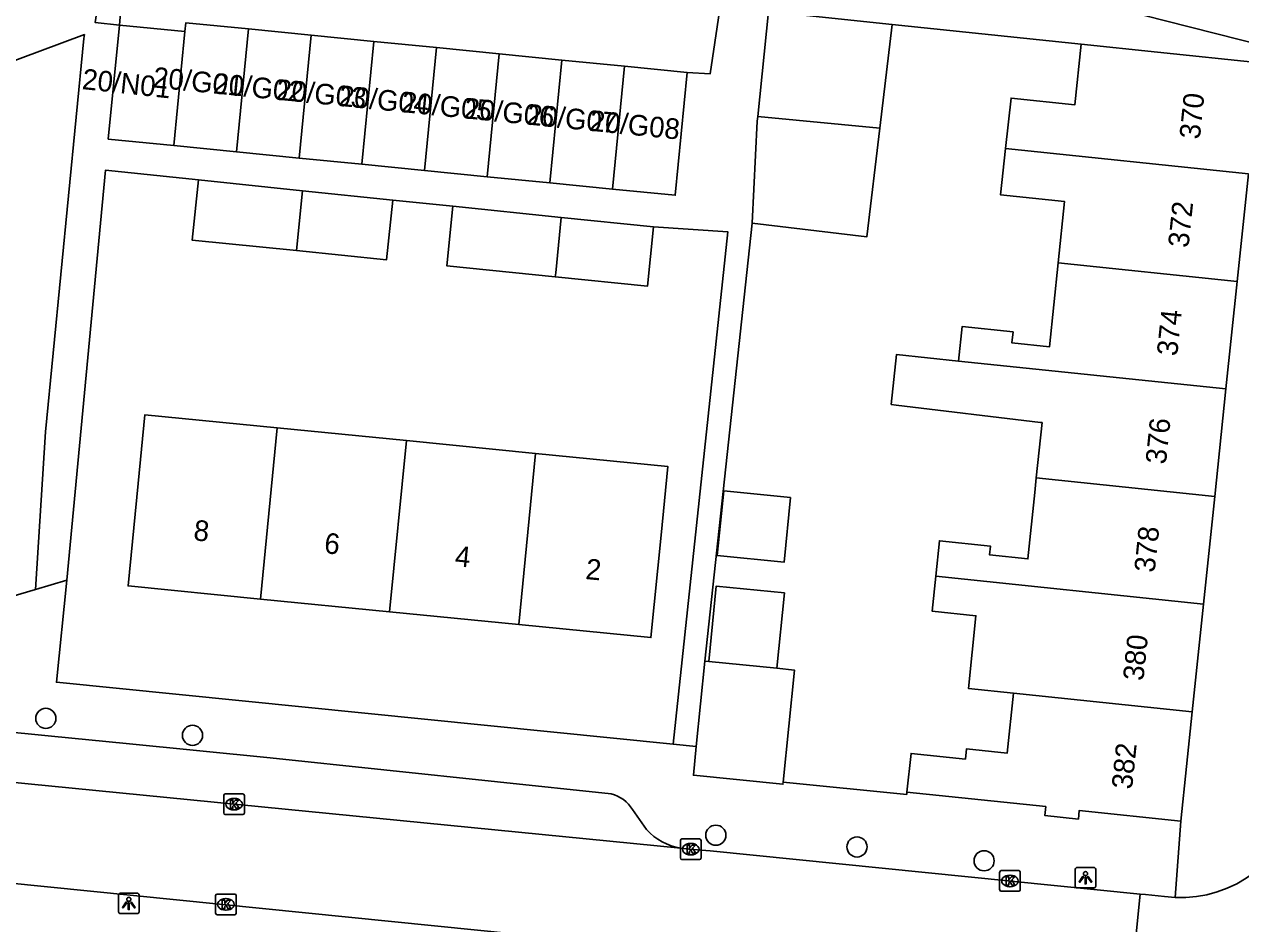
# Model space of a CAD drawing. Extents: x 161253 to 161848, y 384872 to 385383.
# Drawn here: x 161590.4 to 161649.5, y 385003.2 to 385046.9 of the extents above; entities that cross this region are included whole.
import ezdxf

# ---------------------------------------------------------------- set-up
doc = ezdxf.new("R2010")
doc.units = 0
for name, color, linetype in [('IMGEO_Boom', 7, 'Continuous'), ('IMGEO_Kolk', 7, 'Continuous'), ('IMGEO_Lichtpunt', 7, 'Continuous'), ('IMGEO_Muur', 7, 'Continuous'), ('IMGEO_Pand', 7, 'Continuous'), ('IMGEO_Pand_nummerreeks', 7, 'Continuous'), ('IMGEO_Rijbaan_lokaal_open', 7, 'Continuous'), ('IMGEO_Voetpad_open', 7, 'Continuous')]:
    doc.layers.add(name, color=color, linetype=linetype)

msp = doc.modelspace()

# ---------------------------------------------------------------- linework, layer by layer
at = {"layer": 'IMGEO_Boom'}
for centre in [(161591.462, 385013.199), (161598.585, 385012.377), (161624.004, 385007.527), (161630.86, 385006.959), (161637.031, 385006.289)]:
    msp.add_circle(centre, 0.489, dxfattribs=at)
at = {"layer": 'IMGEO_Kolk'}
for p, q in [((161600.105, 385008.608), (161600.105, 385009.46)), ((161600.18, 385009.534), (161601.032, 385009.534)), ((161600.593, 385009.314), (161600.618, 385009.314)), ((161601.106, 385009.46), (161601.106, 385008.608)), ((161601.032, 385008.534), (161600.18, 385008.534)), ((161600.616, 385008.754), (161600.591, 385008.754)), ((161622.284, 385006.424), (161622.284, 385007.276)), ((161622.359, 385007.35), (161623.211, 385007.35)), ((161623.285, 385007.276), (161623.285, 385006.424)), ((161622.772, 385007.13), (161622.797, 385007.13)), ((161623.211, 385006.35), (161622.359, 385006.35)), ((161622.795, 385006.57), (161622.77, 385006.57)), ((161637.788, 385004.885), (161637.788, 385005.737)), ((161637.863, 385005.811), (161638.715, 385005.811)), ((161638.276, 385005.591), (161638.301, 385005.591)), ((161638.789, 385005.737), (161638.789, 385004.885)), ((161638.299, 385005.031), (161638.274, 385005.031)), ((161599.708, 385003.746), (161599.708, 385004.598)), ((161599.783, 385004.672), (161600.635, 385004.672)), ((161600.196, 385004.452), (161600.221, 385004.452)), ((161600.709, 385004.598), (161600.709, 385003.746)), ((161638.715, 385004.811), (161637.863, 385004.811)), ((161600.219, 385003.892), (161600.194, 385003.892)), ((161600.635, 385003.672), (161599.783, 385003.672))]:
    msp.add_line(p, q, dxfattribs=at)
for points in [[(161600.105, 385008.608), (161600.105, 385009.46)], [(161600.18, 385009.534), (161601.032, 385009.534)], [(161600.426, 385009.234), (161600.549, 385009.234), (161600.549, 385009.083), (161600.679, 385009.234), (161600.843, 385009.234), (161600.697, 385009.083), (161600.85, 385008.834), (161600.698, 385008.834), (161600.613, 385008.998), (161600.549, 385008.931), (161600.549, 385008.834), (161600.426, 385008.834), (161600.426, 385009.234)], [(161601.106, 385009.46), (161601.106, 385008.608)], [(161601.032, 385008.534), (161600.18, 385008.534)], [(161622.284, 385006.424), (161622.284, 385007.276)], [(161622.359, 385007.35), (161623.211, 385007.35)], [(161623.285, 385007.276), (161623.285, 385006.424)], [(161622.605, 385007.05), (161622.728, 385007.05), (161622.728, 385006.899), (161622.858, 385007.05), (161623.022, 385007.05), (161622.876, 385006.899), (161623.029, 385006.65), (161622.877, 385006.65), (161622.792, 385006.814), (161622.728, 385006.747), (161622.728, 385006.65), (161622.605, 385006.65), (161622.605, 385007.05)], [(161623.211, 385006.35), (161622.359, 385006.35)], [(161637.788, 385004.885), (161637.788, 385005.737)], [(161637.863, 385005.811), (161638.715, 385005.811)], [(161638.109, 385005.511), (161638.232, 385005.511), (161638.232, 385005.36), (161638.362, 385005.511), (161638.526, 385005.511), (161638.38, 385005.36), (161638.533, 385005.111), (161638.381, 385005.111), (161638.296, 385005.275), (161638.232, 385005.208), (161638.232, 385005.111), (161638.109, 385005.111), (161638.109, 385005.511)], [(161638.789, 385005.737), (161638.789, 385004.885)], [(161599.708, 385003.746), (161599.708, 385004.598)], [(161599.783, 385004.672), (161600.635, 385004.672)], [(161600.029, 385004.372), (161600.152, 385004.372), (161600.152, 385004.221), (161600.282, 385004.372), (161600.446, 385004.372), (161600.3, 385004.221), (161600.453, 385003.972), (161600.301, 385003.972), (161600.216, 385004.136), (161600.152, 385004.069), (161600.152, 385003.972), (161600.029, 385003.972), (161600.029, 385004.372)], [(161600.709, 385004.598), (161600.709, 385003.746)], [(161638.715, 385004.811), (161637.863, 385004.811)], [(161600.635, 385003.672), (161599.783, 385003.672)]]:
    msp.add_lwpolyline(points, dxfattribs=at)
for centre, start, end in [((161600.182, 385009.458), 91.55205, 178.44795), ((161600.182, 385009.458), 91.55205, 178.44795), ((161601.03, 385009.458), 1.55205, 88.44795), ((161601.03, 385009.458), 1.55205, 88.44795), ((161600.182, 385008.61), 181.55205, 268.44795), ((161600.182, 385008.61), 181.55205, 268.44795), ((161601.03, 385008.61), 271.55205, 358.44795), ((161601.03, 385008.61), 271.55205, 358.44795), ((161622.361, 385007.274), 91.55205, 178.44795), ((161622.361, 385007.274), 91.55205, 178.44795), ((161623.209, 385007.274), 1.55205, 88.44795), ((161623.209, 385007.274), 1.55205, 88.44795), ((161622.361, 385006.426), 181.55205, 268.44795), ((161622.361, 385006.426), 181.55205, 268.44795), ((161623.209, 385006.426), 271.55205, 358.44795), ((161623.209, 385006.426), 271.55205, 358.44795), ((161637.865, 385005.735), 91.55205, 178.44795), ((161637.865, 385005.735), 91.55205, 178.44795), ((161638.713, 385005.735), 1.55205, 88.44795), ((161638.713, 385005.735), 1.55205, 88.44795), ((161637.865, 385004.887), 181.55205, 268.44795), ((161637.865, 385004.887), 181.55205, 268.44795), ((161638.713, 385004.887), 271.55205, 358.44795), ((161638.713, 385004.887), 271.55205, 358.44795), ((161599.785, 385004.596), 91.55205, 178.44795), ((161599.785, 385004.596), 91.55205, 178.44795), ((161600.633, 385004.596), 1.55205, 88.44795), ((161600.633, 385004.596), 1.55205, 88.44795), ((161599.785, 385003.748), 181.55205, 268.44795), ((161599.785, 385003.748), 181.55205, 268.44795), ((161600.633, 385003.748), 271.55205, 358.44795), ((161600.633, 385003.748), 271.55205, 358.44795)]:
    msp.add_arc(centre, 0.0765, start, end, dxfattribs=at)
for centre, major_axis, ratio, start_param, end_param in [((161600.592, 385009.034), (-0.387, 0.002), 0.722429, 4.712389, 7.853982), ((161600.617, 385009.034), (-0.39, 0.002), 0.717154, 1.570796, 4.712389), ((161622.771, 385006.85), (-0.387, 0.002), 0.722429, 4.712389, 7.853982), ((161622.796, 385006.85), (-0.39, 0.002), 0.717154, 1.570796, 4.712389), ((161638.275, 385005.311), (-0.387, 0.002), 0.722429, 4.712389, 7.853982), ((161638.3, 385005.311), (-0.39, 0.002), 0.717154, 1.570796, 4.712389), ((161600.195, 385004.172), (-0.387, 0.002), 0.722429, 4.712389, 7.853982), ((161600.22, 385004.172), (-0.39, 0.002), 0.717154, 1.570796, 4.712389)]:
    msp.add_ellipse(centre, major_axis=major_axis, ratio=ratio, start_param=start_param, end_param=end_param, dxfattribs=at)
at = {"layer": 'IMGEO_Lichtpunt'}
for p, q in [((161641.46, 385005.87), (161641.46, 385005.063)), ((161641.46, 385005.87), (161641.46, 385005.063)), ((161642.362, 385005.965), (161641.554, 385005.965)), ((161642.362, 385005.965), (161641.554, 385005.965)), ((161642.456, 385005.063), (161642.456, 385005.87)), ((161642.456, 385005.063), (161642.456, 385005.87)), ((161641.554, 385004.969), (161642.362, 385004.969)), ((161641.554, 385004.969), (161642.362, 385004.969)), ((161594.994, 385004.624), (161594.994, 385003.817)), ((161594.994, 385004.624), (161594.994, 385003.817)), ((161595.896, 385004.719), (161595.088, 385004.719)), ((161595.896, 385004.719), (161595.088, 385004.719)), ((161595.99, 385003.817), (161595.99, 385004.624)), ((161595.99, 385003.817), (161595.99, 385004.624)), ((161595.088, 385003.723), (161595.896, 385003.723)), ((161595.088, 385003.723), (161595.896, 385003.723))]:
    msp.add_line(p, q, dxfattribs=at)
for points in [[(161641.834, 385005.534), (161641.873, 385005.506), (161641.685, 385005.244), (161641.647, 385005.271), (161641.834, 385005.534)], [(161641.936, 385005.486), (161641.983, 385005.486), (161641.983, 385005.164), (161641.936, 385005.164), (161641.936, 385005.486)], [(161642.046, 385005.506), (161642.084, 385005.533), (161642.271, 385005.271), (161642.232, 385005.243), (161642.046, 385005.506)], [(161595.368, 385004.288), (161595.407, 385004.26), (161595.219, 385003.998), (161595.181, 385004.025), (161595.368, 385004.288)], [(161595.47, 385004.24), (161595.517, 385004.24), (161595.517, 385003.918), (161595.47, 385003.918), (161595.47, 385004.24)], [(161595.58, 385004.26), (161595.618, 385004.287), (161595.805, 385004.025), (161595.766, 385003.997), (161595.58, 385004.26)]]:
    msp.add_lwpolyline(points, dxfattribs=at)
for centre in [(161641.959, 385005.668), (161595.493, 385004.422)]:
    msp.add_circle(centre, 0.0994, dxfattribs=at)
for centre, start, end in [((161641.554, 385005.87), 90, 180), ((161641.554, 385005.87), 90, 180), ((161642.362, 385005.87), 0, 90), ((161642.362, 385005.87), 0, 90), ((161641.554, 385005.063), 180, 270), ((161641.554, 385005.063), 180, 270), ((161642.362, 385005.063), 270, 0), ((161642.362, 385005.063), 270, 360), ((161595.088, 385004.624), 90, 180), ((161595.088, 385004.624), 90, 180), ((161595.896, 385004.624), 0, 90), ((161595.896, 385004.624), 0, 90), ((161595.088, 385003.817), 180, 270), ((161595.088, 385003.817), 180, 270), ((161595.896, 385003.817), 270, 0), ((161595.896, 385003.817), 270, 360)]:
    msp.add_arc(centre, 0.0946, start, end, dxfattribs=at)
at = {"layer": 'IMGEO_Muur'}
msp.add_lwpolyline([(161627.275, 385010.105), (161633.274, 385009.512), (161633.285, 385009.62)], dxfattribs=at)
at = {"layer": 'IMGEO_Pand'}
for points in [[(161626.039, 385042.415), (161626.568, 385047.499), (161632.575, 385046.872)], [(161642.146, 385047.983), (161645.847, 385047.047), (161650.694, 385045.822)], [(161595.047, 385046.848), (161594.498, 385041.312), (161597.673, 385040.997)], [(161595.047, 385046.848), (161598.222, 385046.534)], [(161598.222, 385046.534), (161598.264, 385046.957), (161601.308, 385046.655)], [(161632.575, 385046.872), (161631.969, 385041.839)], [(161598.222, 385046.534), (161597.673, 385040.997)], [(161601.308, 385046.655), (161600.717, 385040.695)], [(161604.353, 385046.353), (161601.308, 385046.655)], [(161603.762, 385040.394), (161604.353, 385046.353)], [(161604.353, 385046.353), (161607.397, 385046.051)], [(161607.397, 385046.051), (161606.806, 385040.092)], [(161607.397, 385046.051), (161610.442, 385045.75)], [(161610.442, 385045.75), (161609.851, 385039.79)], [(161613.486, 385045.448), (161610.442, 385045.75)], [(161638.074, 385040.858), (161638.345, 385043.302), (161641.444, 385042.979), (161641.75, 385045.915)], [(161650.428, 385045.01), (161645.455, 385045.529), (161641.75, 385045.915)], [(161613.486, 385045.448), (161612.895, 385039.488)], [(161616.53, 385045.146), (161613.486, 385045.448)], [(161615.939, 385039.187), (161616.53, 385045.146)], [(161616.53, 385045.146), (161619.575, 385044.844)], [(161619.575, 385044.844), (161618.984, 385038.885)], [(161618.984, 385038.885), (161622.029, 385038.583), (161622.619, 385044.542)], [(161622.619, 385044.542), (161619.575, 385044.844)], [(161625.762, 385037.237), (161626.014, 385042.178), (161626.039, 385042.415)], [(161631.969, 385041.839), (161626.039, 385042.415)], [(161631.969, 385041.839), (161631.335, 385036.566), (161625.762, 385037.237)], [(161597.673, 385040.997), (161600.717, 385040.695)], [(161600.717, 385040.695), (161603.762, 385040.394)], [(161606.806, 385040.092), (161603.762, 385040.394)], [(161640.63, 385035.313), (161640.94, 385038.283), (161637.824, 385038.607), (161638.074, 385040.858)], [(161649.867, 385039.628), (161638.074, 385040.858)], [(161609.851, 385039.79), (161606.806, 385040.092)], [(161609.851, 385039.79), (161612.895, 385039.488)], [(161603.645, 385035.897), (161598.577, 385036.405), (161598.881, 385039.332)], [(161603.934, 385038.808), (161598.881, 385039.332)], [(161612.895, 385039.488), (161615.939, 385039.187)], [(161618.984, 385038.885), (161615.939, 385039.187)], [(161649.323, 385034.407), (161649.867, 385039.628)], [(161603.645, 385035.897), (161603.934, 385038.808)], [(161608.315, 385038.353), (161603.934, 385038.808)], [(161608.315, 385038.353), (161608.014, 385035.459), (161603.645, 385035.897)], [(161611.227, 385038.051), (161610.931, 385035.167), (161616.206, 385034.627)], [(161616.493, 385037.511), (161611.227, 385038.051)], [(161616.206, 385034.627), (161616.227, 385034.82), (161616.493, 385037.511)], [(161616.493, 385037.511), (161620.972, 385037.053)], [(161620.972, 385037.053), (161620.677, 385034.169), (161616.206, 385034.627)], [(161635.79, 385030.539), (161635.965, 385032.215), (161638.438, 385031.957), (161638.381, 385031.416), (161640.204, 385031.226), (161640.63, 385035.313)], [(161640.63, 385035.313), (161649.323, 385034.407)], [(161648.778, 385029.185), (161649.323, 385034.407)], [(161639.568, 385024.867), (161639.848, 385027.552), (161639.769, 385027.562), (161632.765, 385028.404), (161632.52, 385028.433), (161632.772, 385030.854), (161635.79, 385030.539)], [(161635.79, 385030.539), (161648.778, 385029.185)], [(161648.234, 385023.964), (161648.778, 385029.185)], [(161601.882, 385018.99), (161595.456, 385019.625), (161595.947, 385024.596), (161596.277, 385027.934), (161602.693, 385027.3)], [(161601.882, 385018.99), (161602.693, 385027.3)], [(161602.693, 385027.3), (161608.972, 385026.68)], [(161608.972, 385026.68), (161608.152, 385018.371)], [(161615.242, 385026.06), (161608.972, 385026.68)], [(161614.431, 385017.75), (161615.242, 385026.06)], [(161615.242, 385026.06), (161621.67, 385025.425), (161621.341, 385022.092), (161620.849, 385017.116), (161614.431, 385017.75)], [(161634.681, 385020.098), (161634.86, 385021.816), (161637.342, 385021.558), (161637.298, 385021.134), (161639.159, 385020.94), (161639.495, 385024.163), (161639.568, 385024.867)], [(161639.568, 385024.867), (161648.234, 385023.964)], [(161627.632, 385023.913), (161624.389, 385024.238), (161624.076, 385021.103), (161627.318, 385020.778), (161627.632, 385023.913)], [(161647.69, 385018.742), (161648.234, 385023.964)], [(161638.455, 385014.426), (161636.267, 385014.654), (161636.635, 385018.181), (161634.505, 385018.402), (161634.681, 385020.098)], [(161634.681, 385020.098), (161647.69, 385018.742)], [(161626.968, 385015.631), (161627.334, 385019.288), (161624.025, 385019.62), (161623.659, 385015.963)], [(161608.152, 385018.371), (161601.882, 385018.99)], [(161647.145, 385013.52), (161647.69, 385018.742)], [(161608.152, 385018.371), (161614.431, 385017.75)], [(161623.466, 385015.982), (161623.051, 385011.838)], [(161623.466, 385015.982), (161623.659, 385015.963)], [(161623.659, 385015.963), (161626.968, 385015.631)], [(161626.968, 385015.631), (161627.821, 385015.546), (161627.275, 385010.105)], [(161633.285, 385009.62), (161633.483, 385011.498), (161636.121, 385011.223), (161636.172, 385011.714), (161638.151, 385011.508), (161638.455, 385014.426)], [(161638.455, 385014.426), (161647.145, 385013.52)], [(161646.592, 385008.214), (161647.145, 385013.52)], [(161623.051, 385011.838), (161622.911, 385010.441), (161627.265, 385010.005), (161627.275, 385010.105)], [(161633.285, 385009.62), (161640.028, 385008.917), (161639.983, 385008.485), (161641.611, 385008.315), (161641.654, 385008.729), (161646.592, 385008.214)]]:
    msp.add_lwpolyline(points, dxfattribs=at)
at = {"layer": 'IMGEO_Rijbaan_lokaal_open'}
for points in [[(161595.047, 385046.848), (161596.272, 385062.029), (161592.706, 385071.279), (161596.479, 385072.714)], [(161622.619, 385044.542), (161623.721, 385044.472), (161625.106, 385053.731)], [(161652.652, 385011.88), (161652.371, 385009.91), (161652.354, 385009.712), (161652.28, 385009.2), (161652.161, 385008.697), (161651.997, 385008.206), (161651.789, 385007.733), (161651.541, 385007.279), (161651.253, 385006.849), (161650.927, 385006.447), (161650.567, 385006.076), (161650.175, 385005.738), (161649.755, 385005.437), (161649.309, 385005.174), (161648.842, 385004.953), (161648.357, 385004.773), (161647.857, 385004.638), (161647.348, 385004.548), (161646.832, 385004.504), (161646.315, 385004.507)], [(161622.298, 385006.895), (161585.987, 385010.474)], [(161644.619, 385004.674), (161623.732, 385006.774), (161622.69, 385006.856), (161622.298, 385006.895)], [(161644.123, 384999.737), (161641.51, 385000), (161585.261, 385005.661), (161583.856, 385005.737), (161582.451, 385005.688), (161581.055, 385005.513), (161579.681, 385005.214), (161579.302, 385005.109), (161561.812, 385000), (161542.1, 384994.163), (161525.218, 384989.124)], [(161644.619, 385004.674), (161644.15, 385000), (161644.123, 384999.737)], [(161646.315, 385004.507), (161645.8, 385004.555), (161644.868, 385004.649), (161644.619, 385004.674)]]:
    msp.add_lwpolyline(points, dxfattribs=at)
at = {"layer": 'IMGEO_Voetpad_open'}
for points in [[(161594.068, 385048.384), (161593.863, 385046.965), (161595.047, 385046.848)], [(161641.75, 385045.915), (161632.575, 385046.872)], [(161590.958, 385019.461), (161591.455, 385027.103), (161593.316, 385046.196), (161593.334, 385046.385), (161585.993, 385043.661)], [(161598.881, 385039.332), (161594.356, 385039.802), (161592.487, 385019.914)], [(161611.227, 385038.051), (161608.315, 385038.353)], [(161621.936, 385011.95), (161624.589, 385036.803), (161620.972, 385037.053)], [(161625.762, 385037.237), (161623.466, 385015.982)], [(161590.958, 385019.461), (161592.487, 385019.914)], [(161592.487, 385019.914), (161591.979, 385014.95), (161621.936, 385011.95)], [(161541.43, 385004.793), (161590.958, 385019.461)], [(161618.922, 385009.533), (161602.359, 385011.279), (161595.361, 385011.975), (161591.742, 385012.334), (161586.184, 385012.887)], [(161621.936, 385011.95), (161623.051, 385011.838)], [(161627.275, 385010.105), (161633.274, 385009.512), (161633.285, 385009.62)], [(161620.64, 385007.803), (161619.955, 385008.773)], [(161646.315, 385004.507), (161646.592, 385008.214)]]:
    msp.add_lwpolyline(points, dxfattribs=at)
for centre, radius, start, end in [((161618.527, 385007.914), 1.667, 31.03337, 76.28122), ((161622.788, 385009.758), 2.905, 222.30412, 260.28144)]:
    msp.add_arc(centre, radius, start, end, dxfattribs=at)

# ---------------------------------------------------------------- texts
at = {"layer": 'IMGEO_Pand_nummerreeks'}
for s, rotation, p in [('20/N01', 353.92754, (161593.192, 385043.741)), ('20/G01', 354.33716, (161596.636, 385043.822)), ('20/G02', 354.33716, (161599.565, 385043.532)), ('20/G03', 354.33716, (161602.615, 385043.229)), ('20/G04', 354.33716, (161605.66, 385042.928)), ('20/G05', 354.33716, (161608.704, 385042.626)), ('20/G06', 354.33716, (161611.748, 385042.324)), ('370', 84.04839, (161647.506, 385041.275)), ('20/G07', 354.33716, (161614.793, 385042.022)), ('20/G08', 354.33716, (161617.84, 385041.72)), ('372', 84.04839, (161646.957, 385036.013)), ('374', 84.04718, (161646.409, 385030.759)), ('376', 84.04718, (161645.861, 385025.503)), ('8', 354.35711, (161598.608, 385021.845)), ('6', 354.35711, (161604.953, 385021.219)), ('378', 84.04718, (161645.314, 385020.249)), ('4', 354.35711, (161611.301, 385020.592)), ('2', 354.35711, (161617.647, 385019.965)), ('380', 84.04718, (161644.766, 385014.993)), ('382', 84.04718, (161644.217, 385009.73))]:
    msp.add_text(s, height=1, rotation=rotation, dxfattribs=at).set_placement(p)

doc.saveas('drawing.dxf')
